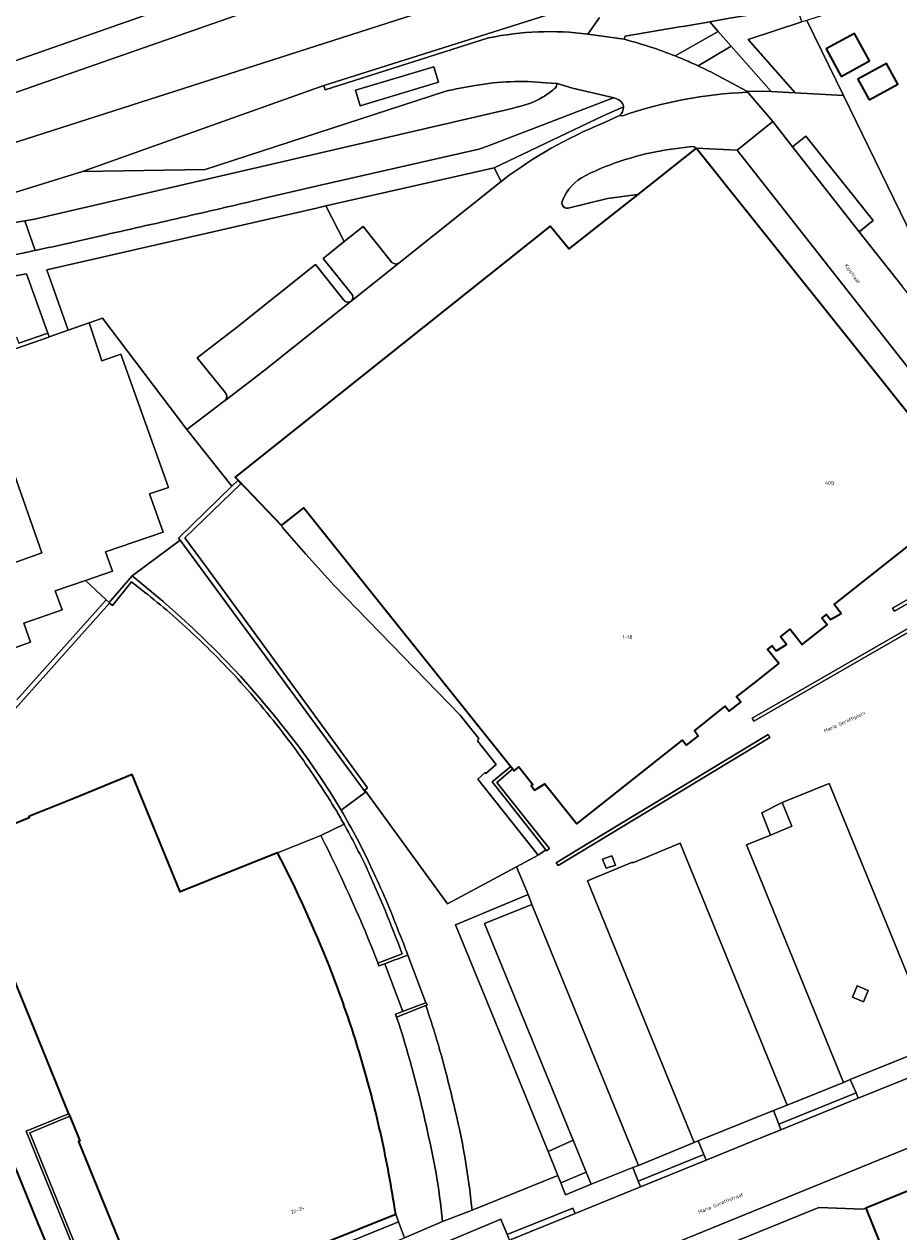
# Model space of a CAD drawing. Header units: metres. Extents: x 197700 to 204338, y 317132 to 325229.
# Tile 687 of 1056: x 202811 to 202897, y 318963 to 319083. Entities that reach past the tile are written whole.
import ezdxf
from ezdxf.enums import TextEntityAlignment as Align

# ---------------------------------------------------------------- set-up
doc = ezdxf.new("R2010")
doc.units = ezdxf.units.M
for name, color, linetype, lineweight in [('B-WE-GR-BEPLANTING_CULTUUR_BODEMBEDEKKER-GV', 90, 'Continuous', 18), ('B-WE-GR-BEPLANTING_CULTUUR_HEESTERS-GV', 90, 'Continuous', 18), ('B-WE-GR-GRAS-GV', 60, 'Continuous', 13), ('B-WE-GW-TALUD_KRUIN-G', 90, 'Continuous', 18), ('B-WE-IE-TERREINAFSCHEIDING_KUNSTMATIG_HEKWERK-G', 20, 'IE-TERREINAFSCHEIDING-KUNSTMATIG', 18), ('B-WE-IE-TERREINAFSCHEIDING_KUNSTMATIG_MUUR-GV', 90, 'Continuous', 18), ('B-WE-OG-BEBOUWING-GV', 7, 'Continuous', 35), ('B-WE-OG-BEBOUWING-T18', 10, 'Continuous', 18), ('B-WE-OG-TERREIN_CULTUURSCHEIDING-GV', 7, 'Continuous', 18), ('B-WE-OG-TERREIN_ERF-GV', 7, 'Continuous', 18), ('B-WE-OG-TERREIN_ONBEGROEID-GV', 7, 'Continuous', 18), ('B-WE-OG-TOPOGRAFIE-T18', 10, 'Continuous', 18), ('B-WE-VH-VERHARDING_ASFALT-GV', 252, 'Continuous', 18), ('B-WE-VH-VERHARDING_BEDRIJFSVLOERPLAAT-GV', 252, 'Continuous', 18), ('B-WE-VH-VERHARDING_BETON-GV', 252, 'Continuous', 18), ('B-WE-VH-VERHARDING_BETONSTRAATSTEEN-GV', 252, 'Continuous', 18), ('B-WE-VH-VERHARDING_GESLOTEN-GV', 252, 'Continuous', 18), ('B-WE-VH-VERHARDING_OPEN-GV', 252, 'Continuous', 18), ('B-WE-VH-VERHARDING_STRAATBAKSTEEN-GV', 252, 'Continuous', 18), ('B-WE-VH-VERHARDING_TEGEL-GV', 252, 'Continuous', 18)]:
    doc.layers.add(name, color=color, linetype=linetype, lineweight=lineweight)
doc.styles.add('NLCS-ISO-M200-T18', font='NLCS-ISO.ttf', dxfattribs={"height": 0.36})
doc.linetypes.add('IE-TERREINAFSCHEIDING-KUNSTMATIG', pattern='A,4,[82,NLCS.SHX,S=0.75,R=90,X=0,Y=0],4,-2', length=10)

msp = doc.modelspace()

# ---------------------------------------------------------------- linework, layer by layer
at = {"layer": 'B-WE-GR-BEPLANTING_CULTUUR_BODEMBEDEKKER-GV'}
for points in [[(202840.552, 319064.513), (202842.384, 319060.971), (202844.243, 319062.455), (202847.09, 319058.899), (202847.452, 319058.733), (202847.792, 319058.84), (202857.941, 319066.926), (202857.229, 319068.298)], [(202859.457, 318999.006), (202861.596, 319000.152), (202855.614, 319007.687), (202856.351, 319008.335), (202856.42, 319008.253), (202857.454, 319009.126), (202855.597, 319011.473), (202855.727, 319011.705), (202854.903, 319012.736), (202853.863, 319014.038), (202841.391, 319026.883), (202838.59, 319030), (202836.256, 319032.645), (202836.172, 319032.836), (202831.867, 319037.318), (202831.833, 319037.284), (202832.136, 319036.97), (202826.584, 319031.608), (202828.733, 319028.707), (202844.675, 319006.817), (202844.439, 319006.601), (202852.605, 318995.337)], [(202865.073, 318971.898), (202856.286, 318993.36), (202860.974, 318995.271), (202860.597, 318996.244), (202853.395, 318993.24), (202857.332, 318983.673), (202862.593, 318970.771)], [(202893.207, 318987.19), (202892.741, 318986.083), (202893.847, 318985.618), (202894.313, 318986.723)], [(202866.371, 318968.708), (202863.85, 318967.667), (202864.327, 318966.489), (202866.855, 318967.517)], [(202843.133, 318961.924), (202843.808, 318960.325), (202848.37, 318962.223), (202847.75, 318963.804), (202847.354, 318963.643)], [(202853.022, 318960.257), (202853.24, 318959.74), (202857.809, 318961.612), (202858.77, 318961.989), (202858.54, 318962.545), (202857.912, 318964.065), (202852.391, 318961.753)]]:
    msp.add_lwpolyline(points, close=True, dxfattribs=at)
for points in [[(202842.366, 319003.209), (202840.066, 319002.098)], [(202845.675, 318989.563), (202845.728, 318989.427), (202848.125, 318990.363)], [(202850.563, 318984.971), (202850.485, 318985.233), (202847.578, 318984.083)], [(202852.132, 318963.829), (202855.047, 318964.969)]]:
    msp.add_lwpolyline(points, dxfattribs=at)
for points in [[(202844.574, 318998.936, 0.0156975), (202842.366, 319003.209)], [(202840.066, 319002.098, -0.013053), (202844.018, 318993.646)], [(202848.125, 318990.363, 0.0178313), (202844.574, 318998.936)], [(202844.018, 318993.646, -0.0094812), (202845.675, 318989.563)], [(202851.954, 318980.479, 0.0121791), (202850.563, 318984.971)], [(202847.578, 318984.083, -0.025861), (202850.337, 318974.061)], [(202853.232, 318975.455, 0.0107609), (202851.954, 318980.479)], [(202855.047, 318964.969, 0.0358685), (202853.232, 318975.455)], [(202850.337, 318974.061, -0.0100295), (202851.45, 318968.78)], [(202851.45, 318968.78, -0.0170053), (202852.132, 318963.829)]]:
    msp.add_lwpolyline(points, format="xyb", dxfattribs=at)
at = {"layer": 'B-WE-GR-BEPLANTING_CULTUUR_HEESTERS-GV'}
for points in [[(202887.059, 319075.736), (202891.852, 319075.457), (202888.224, 319082.907), (202887.723, 319082.745), (202882.421, 319081.026)], [(202885.784, 319005.366), (202883.758, 319004.344), (202884.635, 319002.134), (202886.758, 319003.031)]]:
    msp.add_lwpolyline(points, close=True, dxfattribs=at)
for points in [[(202879.437, 319077.41), (202882.28, 319075.879), (202884.701, 319075.84), (202880.734, 319080.344), (202877.457, 319078.399)], [(202871.466, 319065.648), (202877.271, 319070.253), (202877.075, 319070.372), (202876.821, 319070.412), (202874.814, 319070.152)], [(202866.83, 319067.787), (202866.246, 319067.503)], [(202864.037, 319065.114), (202863.967, 319064.934)], [(202864.566, 319064.302), (202868.467, 319065.249), (202871.466, 319065.648)], [(202871.97, 318936.072), (202872.384, 318936.242), (202866.685, 318950.123), (202895.402, 318961.874), (202894.063, 318965.154), (202893.801, 318965.069), (202889.419, 318965.229), (202863.748, 318954.769)]]:
    msp.add_lwpolyline(points, dxfattribs=at)
for points in [[(202877.457, 319078.399, -0.0129325), (202879.437, 319077.41)], [(202874.814, 319070.152, 0.0716838), (202866.83, 319067.787)], [(202866.246, 319067.503, 0.1800578), (202864.037, 319065.114)], [(202863.967, 319064.934, 0.3667891), (202864.273, 319064.333)], [(202864.273, 319064.333, 0.141631), (202864.566, 319064.302)]]:
    msp.add_lwpolyline(points, format="xyb", dxfattribs=at)
at = {"layer": 'B-WE-GR-GRAS-GV'}
msp.add_lwpolyline([(202806.459, 319054.584), (202806.618, 319053.821), (202806.652, 319053.83), (202806.865, 319052.883), (202808.126, 319050.873), (202809.903, 319051.487), (202810.138, 319050.906), (202813.011, 319051.901), (202810.893, 319057.768), (202797.482, 319055.411), (202784.299, 319050.849), (202734.492, 319033.46), (202736.824, 319026.914), (202749.246, 319031.136), (202749.524, 319030.163), (202749.824, 319030.265), (202749.57, 319030.873), (202749.66, 319030.904), (202748.834, 319032.84)], dxfattribs=at)
at = {"layer": 'B-WE-GW-TALUD_KRUIN-G'}
for points in [[(202842.077, 319004.621), (202844.5, 319006.38), (202844.374, 319006.542)], [(202846.391, 318989.382), (202848.194, 318984.653)]]:
    msp.add_lwpolyline(points, dxfattribs=at)
at = {"layer": 'B-WE-IE-TERREINAFSCHEIDING_KUNSTMATIG_HEKWERK-G'}
msp.add_lwpolyline([(202848.224, 319092.404), (202802.097, 319076.222)], dxfattribs=at)
at = {"layer": 'B-WE-IE-TERREINAFSCHEIDING_KUNSTMATIG_MUUR-GV'}
for points in [[(202844.374, 319006.542), (202844.439, 319006.601), (202844.675, 319006.817), (202828.733, 319028.707), (202826.584, 319031.608), (202832.136, 319036.97), (202831.833, 319037.284), (202831.253, 319036.72), (202825.961, 319031.586), (202826.13, 319031.363)], [(202908.538, 319031.007), (202908.361, 319031.309), (202896.734, 319024.632), (202896.909, 319024.328)], [(202882.984, 319013.442), (202898.699, 319022.493), (202898.526, 319022.794), (202882.811, 319013.742)], [(202865.83, 319000.484), (202884.554, 319011.822), (202884.384, 319012.103), (202865.436, 319000.63), (202863.401, 318999.397), (202863.571, 318999.116)], [(202859.084, 319008.694), (202858.898, 319008.927), (202857.056, 319007.429), (202858.193, 319005.976), (202862.349, 319000.667), (202862.429, 319000.564), (202862.723, 319000.796), (202862.287, 319001.344), (202857.507, 319007.355)], [(202849.535, 318985.166), (202849.143, 318985.016), (202848.584, 318984.802), (202848.194, 318984.653), (202847.479, 318984.379), (202847.578, 318984.083), (202850.485, 318985.233), (202850.614, 318985.284), (202850.501, 318985.536), (202850.463, 318985.521), (202850.092, 318985.379)], [(202818.165, 318952.528), (202818.283, 318952.577), (202818.88, 318952.826), (202819.203, 318952.961), (202819.146, 318953.1), (202819.02, 318953.411), (202817.212, 318957.859), (202811.214, 318972.612), (202815.173, 318974.258), (202815.068, 318974.516), (202810.853, 318972.781), (202818.763, 318953.317), (202817.971, 318952.994)]]:
    msp.add_lwpolyline(points, close=True, dxfattribs=at)
for points in [[(202804.241, 319008.499), (202819.134, 319025.146), (202819.42, 319024.899), (202821.295, 319027.234)], [(202842.077, 319004.621), (202841.528, 319005.528), (202840.987, 319006.394), (202840.046, 319007.84), (202838.883, 319009.532), (202837.851, 319010.941), (202836.636, 319012.519), (202835.34, 319014.131), (202833.927, 319015.814), (202832.132, 319017.85), (202830.725, 319019.357), (202829.529, 319020.58), (202828.548, 319021.541), (202827.416, 319022.613), (202826.256, 319023.679), (202824.428, 319025.29), (202823.277, 319026.264), (202821.354, 319027.826), (202819.076, 319025.196), (202818.786, 319025.448), (202809.92, 319015.537)], [(202848.125, 318990.363), (202845.728, 318989.427), (202845.825, 318989.169), (202846.391, 318989.382), (202846.796, 318989.534), (202847.404, 318989.762), (202847.723, 318989.882), (202848.33, 318990.11), (202848.695, 318990.247)]]:
    msp.add_lwpolyline(points, dxfattribs=at)
for points in [[(202821.295, 319027.234, -0.0208349), (202826.317, 319023.085)], [(202826.317, 319023.085, -0.0237944), (202831.821, 319017.62)], [(202831.821, 319017.62, -0.0235891), (202836.828, 319011.597)], [(202836.828, 319011.597, -0.0154965), (202839.844, 319007.326)], [(202839.844, 319007.326, -0.0134152), (202841.634, 319004.494)], [(202841.634, 319004.494, -0.0050351), (202842.366, 319003.209)], [(202845.099, 318998.838, 0.0250248), (202842.077, 319004.621)], [(202842.366, 319003.209, -0.0156975), (202844.574, 318998.936)], [(202844.574, 318998.936, -0.0178313), (202848.125, 318990.363)], [(202847.776, 318992.582, 0.0197402), (202845.099, 318998.838)], [(202848.695, 318990.247, 0.0037753), (202847.776, 318992.582)]]:
    msp.add_lwpolyline(points, format="xyb", dxfattribs=at)
at = {"layer": 'B-WE-OG-BEBOUWING-GV'}
for points in [[(202891.633, 319077.346), (202894.445, 319078.879), (202892.957, 319081.604), (202890.146, 319080.071)], [(202894.395, 319075.022), (202897.243, 319076.578), (202896.126, 319078.621), (202893.278, 319077.065)], [(202877.271, 319070.253), (202871.466, 319065.648), (202864.654, 319060.244), (202862.804, 319062.516), (202831.585, 319037.611), (202831.867, 319037.318), (202836.172, 319032.836), (202838.374, 319034.597), (202858.898, 319008.927), (202859.084, 319008.694), (202859.223, 319008.521), (202859.691, 319008.895), (202861.071, 319007.169), (202860.917, 319007.042), (202861.224, 319006.605), (202862.261, 319007.209), (202865.433, 319003.249), (202875.896, 319011.552), (202876.294, 319011.038), (202876.893, 319011.502), (202877.457, 319011.95), (202877.086, 319012.466), (202880.129, 319014.921), (202880.536, 319014.414), (202881.675, 319015.328), (202881.268, 319015.835), (202883.319, 319017.434), (202885.449, 319019.159), (202884.328, 319020.542), (202884.787, 319020.914), (202885.184, 319020.406), (202886.225, 319021.025), (202885.631, 319021.778), (202886.585, 319022.539), (202887.783, 319021.038), (202890.237, 319022.996), (202889.725, 319023.637), (202890.194, 319024.011), (202890.563, 319023.523), (202891.631, 319024.12), (202890.943, 319024.983), (202896.46, 319029.351), (202904.704, 319035.878)], [(202895.402, 318961.874), (202901.105, 318948.008), (202901.215, 318947.746), (202905.826, 318949.679), (202909.463, 318951.204), (202907.181, 318956.961), (202907.393, 318957.041), (202902.663, 318968.659), (202894.063, 318965.154)]]:
    msp.add_lwpolyline(points, close=True, dxfattribs=at)
for points in [[(202835.784, 319000.384), (202831.87, 318998.81), (202826.136, 318996.503), (202821.381, 319008.139), (202815.741, 319005.842), (202811.131, 319003.965), (202811.172, 319003.848), (202804.258, 319001.024), (202804.296, 319000.932), (202815.068, 318974.516), (202815.173, 318974.258), (202816.17, 318971.813), (202816.048, 318971.765), (202821.081, 318959.432), (202822.87, 318955.048), (202823.006, 318954.716), (202823.065, 318954.572)], [(202814.449, 318957.779), (202812.249, 318963.169), (202812.127, 318963.469), (202809.868, 318969.005)], [(202823.065, 318954.572), (202823.639, 318954.806), (202829.391, 318957.146), (202835.938, 318959.811), (202837.238, 318960.34), (202838.007, 318960.647), (202837.986, 318960.753), (202840.477, 318961.749), (202847.051, 318964.377), (202847.48, 318964.548)]]:
    msp.add_lwpolyline(points, dxfattribs=at)
for points in [[(202840.943, 318989.043, 0.0240457), (202835.784, 319000.384)], [(202843, 318983.356, 0.0136043), (202840.943, 318989.043)], [(202845.198, 318975.869, 0.0173936), (202843, 318983.356)], [(202846.808, 318968.531, 0.016921), (202845.198, 318975.869)], [(202847.48, 318964.548, 0.0085883), (202846.808, 318968.531)]]:
    msp.add_lwpolyline(points, format="xyb", dxfattribs=at)
at = {"layer": 'B-WE-OG-TERREIN_CULTUURSCHEIDING-GV'}
msp.add_lwpolyline([(202848.224, 319092.404), (202802.097, 319076.222), (202799.957, 319075.59), (202800.292, 319073.647), (202800.986, 319072.7), (202806.653, 319074.68), (202861.843, 319093.964), (202861.624, 319095.035), (202861.466, 319095.339), (202852.654, 319097.57), (202853.737, 319094.361), (202848.671, 319092.563)], close=True, dxfattribs=at)
for points in [[(202871.64, 319085.467), (202872.527, 319085.626), (202872.227, 319086.558), (202867.893, 319085.182), (202840.376, 319076.446), (202840.492, 319076.028), (202856.687, 319081.164)], [(202866.534, 319081.548), (202867.665, 319083.187)], [(202852.354, 319075.848), (202828.592, 319068.119), (202816.448, 319067.926)], [(202863.494, 319076.657), (202862.377, 319076.719)], [(202816.448, 319067.926), (202816.447, 319067.926), (202809.745, 319065.832), (202796.389, 319061.659), (202715.087, 319033.218), (202715.728, 319031.813), (202731.279, 319037.816), (202790.063, 319058.416), (202794.944, 319060.009), (202799.929, 319061.241), (202810.718, 319063.046), (202811.693, 319063.209), (202857.301, 319073.78)], [(202843.136, 319055.775), (202840.304, 319059.31), (202842.384, 319060.971), (202840.552, 319064.513), (202839.623, 319064.302), (202812.896, 319058.163), (202815.023, 319052.178), (202817.102, 319052.912), (202818.418, 319053.376), (202826.797, 319042.36), (202828.694, 319043.796), (202830.502, 319045.179), (202830.566, 319045.229)], [(202830.599, 319045.966), (202827.808, 319049.435), (202831.682, 319052.43), (202839.53, 319058.698), (202842.353, 319055.166)], [(202843.059, 319055.071), (202843.062, 319055.074)], [(202821.295, 319027.234), (202819.42, 319024.899), (202819.134, 319025.146), (202804.241, 319008.499), (202801.678, 319005.532)], [(202796.038, 318999.28), (202794.069, 318997.1), (202798.172, 318998.772), (202798.285, 318998.493), (202804.296, 319000.932), (202804.258, 319001.024), (202811.172, 319003.848), (202811.131, 319003.965), (202815.741, 319005.842), (202821.381, 319008.139), (202826.136, 318996.503), (202831.87, 318998.81), (202835.784, 319000.384), (202840.066, 319002.098), (202842.366, 319003.209)]]:
    msp.add_lwpolyline(points, dxfattribs=at)
for points in [[(202856.687, 319081.164, -0.0828884), (202866.534, 319081.548)], [(202855.372, 319076.461, 0.0228619), (202852.354, 319075.848)], [(202862.377, 319076.719, 0.0668397), (202855.372, 319076.461)], [(202862.225, 319075.395, 0.0429293), (202863.314, 319076.218)], [(202863.314, 319076.218, 0.0688964), (202863.494, 319076.657)], [(202857.301, 319073.78, 0.0276253), (202860.746, 319074.661)], [(202860.746, 319074.661, 0.0436058), (202862.225, 319075.395)], [(202843.062, 319055.074, 0.4115412), (202843.136, 319055.775)], [(202842.353, 319055.166, 0.4199486), (202843.059, 319055.071)], [(202830.566, 319045.229, 0.4218092), (202830.599, 319045.966)], [(202826.317, 319023.085, 0.0208349), (202821.295, 319027.234)], [(202831.821, 319017.62, 0.0237944), (202826.317, 319023.085)], [(202836.828, 319011.597, 0.0235891), (202831.821, 319017.62)], [(202839.844, 319007.326, 0.0154965), (202836.828, 319011.597)], [(202841.634, 319004.494, 0.0134152), (202839.844, 319007.326)], [(202842.366, 319003.209, 0.0050351), (202841.634, 319004.494)]]:
    msp.add_lwpolyline(points, format="xyb", dxfattribs=at)
at = {"layer": 'B-WE-OG-TERREIN_ERF-GV'}
for points in [[(202802.097, 319076.222), (202848.224, 319092.404), (202845.705, 319092.774), (202843.278, 319093.131), (202842.78, 319093.237), (202839.882, 319093.855), (202836.984, 319094.473), (202837.133, 319095.366), (202837.957, 319100.295), (202838.017, 319100.285), (202831.768, 319104.789), (202831.527, 319104.475), (202830.346, 319103.55), (202835.121, 319097.609), (202827.841, 319091.757), (202823.901, 319088.63), (202821.485, 319086.688), (202818.37, 319090.564), (202817.008, 319092.258), (202816.869, 319092.432), (202810.045, 319087.08)], [(202801.938, 319047.624), (202813.103, 319051.514), (202813.139, 319051.526), (202813.011, 319051.901), (202810.138, 319050.906)], [(202806.787, 319028.095), (202812.422, 319030.136), (202806.418, 319047.106)]]:
    msp.add_lwpolyline(points, dxfattribs=at)
for points in [[(202913.925, 319076.294), (202904.387, 319088.167), (202904.173, 319088.097), (202894.684, 319085.001), (202888.224, 319082.907), (202891.852, 319075.457), (202898.721, 319061.352), (202899.006, 319061.448), (202900.384, 319059.551), (202900.951, 319058.787), (202904.892, 319061.864), (202908.112, 319064.378), (202909.625, 319062.575), (202915.821, 319067.328), (202915.52, 319067.687), (202914.133, 319066.623), (202912.174, 319069.177), (202909.386, 319072.812)], [(202891.633, 319077.346), (202890.146, 319080.071), (202892.957, 319081.604), (202894.445, 319078.879)], [(202894.395, 319075.022), (202893.278, 319077.065), (202896.126, 319078.621), (202897.243, 319076.578)], [(202819.076, 319025.196), (202821.354, 319027.826), (202826.13, 319031.363), (202825.961, 319031.586), (202831.253, 319036.72), (202826.797, 319042.36), (202818.418, 319053.376), (202817.102, 319052.912), (202818.374, 319049.148), (202820.247, 319049.818), (202824.971, 319036.587), (202823.095, 319035.971), (202824.43, 319032.176), (202818.733, 319030.233), (202819.412, 319028.31), (202816.737, 319027.392), (202818.786, 319025.448)]]:
    msp.add_lwpolyline(points, close=True, dxfattribs=at)
at = {"layer": 'B-WE-OG-TERREIN_ONBEGROEID-GV'}
msp.add_lwpolyline([(202868.355, 318998.861), (202869.261, 318999.167), (202868.893, 319000.087), (202867.992, 318999.749)], close=True, dxfattribs=at)
at = {"layer": 'B-WE-VH-VERHARDING_ASFALT-GV'}
for points in [[(202955.001, 319125.625), (202912.108, 319110.607), (202877.224, 319098.391), (202874.915, 319097.582), (202868.998, 319095.51), (202865.13, 319094.156), (202862.142, 319093.156), (202861.843, 319093.964), (202806.653, 319074.68), (202808.187, 319070.29), (202865.697, 319088.786), (202865.367, 319089.774)], [(202865.745, 319088.644), (202865.697, 319088.786), (202808.187, 319070.29), (202809.745, 319065.832), (202816.447, 319067.926), (202816.448, 319067.926), (202840.376, 319076.446), (202867.893, 319085.182), (202872.227, 319086.558), (202874.004, 319087.122), (202875.603, 319087.63), (202903.198, 319096.391), (202905.656, 319097.172), (202911.075, 319098.892), (202914.601, 319100.076), (202917.528, 319101.067), (202942.635, 319109.895), (202943.348, 319110.142), (202944.082, 319110.32), (202945.622, 319110.464), (202947.162, 319110.305), (202947.474, 319110.234), (202947.783, 319110.152)], [(202867.665, 319083.187), (202866.534, 319081.548), (202870.121, 319081.029), (202870.232, 319081.353), (202875.624, 319082.254), (202876.16, 319082.344), (202878.611, 319082.754), (202880.569, 319083.138), (202885.616, 319083.907), (202887.179, 319084.435), (202915.999, 319093.891), (202949.396, 319105.327)], [(202856.687, 319081.164), (202840.492, 319076.028), (202840.376, 319076.446), (202816.448, 319067.926), (202828.592, 319068.119), (202852.354, 319075.848)], [(202870.121, 319081.029), (202866.534, 319081.548)], [(202877.457, 319078.399), (202877.453, 319078.401)], [(202882.289, 319075.778), (202882.28, 319075.879), (202879.437, 319077.41)], [(202862.377, 319076.719), (202863.494, 319076.657), (202865.005, 319076.2), (202869.124, 319075.216)], [(202869.124, 319075.216), (202865.005, 319076.2), (202863.494, 319076.657)], [(202839.169, 319066.36), (202840.026, 319066.582), (202855.728, 319070.125), (202856.118, 319070.258), (202857.017, 319070.589), (202868.72, 319075.08)], [(202857.301, 319073.78), (202811.693, 319063.209), (202810.718, 319063.046), (202811.749, 319060.095)], [(202869.66, 319073.46), (202869.988, 319073.446)], [(202834.303, 319065.233), (202839.169, 319066.36)], [(202811.749, 319060.095), (202810.718, 319063.046), (202799.929, 319061.241), (202794.944, 319060.009), (202790.063, 319058.416), (202731.279, 319037.816), (202715.728, 319031.813)], [(202931.618, 318991.631), (202926.181, 318989.415), (202924.906, 318988.896), (202917.872, 318986.034), (202908.751, 318982.323), (202901.833, 318979.509), (202893.327, 318976.048), (202892.58, 318975.744), (202885.661, 318972.929), (202882.781, 318971.757), (202878.262, 318969.918), (202871.73, 318967.26), (202865.263, 318964.629), (202858.914, 318962.046)], [(202809.85, 318942.083), (202812.326, 318936.035), (202917.089, 318978.788), (202932.06, 318984.853)]]:
    msp.add_lwpolyline(points, dxfattribs=at)
for points in [[(202866.534, 319081.548, 0.0828884), (202856.687, 319081.164)], [(202875.19, 319079.377, 0.0317383), (202870.121, 319081.029)], [(202876.636, 319078.771, 0.0094121), (202875.19, 319079.377)], [(202877.453, 319078.401, 0.0054426), (202876.636, 319078.771)], [(202879.437, 319077.41, 0.0129325), (202877.457, 319078.399)], [(202852.354, 319075.848, -0.0228619), (202855.372, 319076.461)], [(202855.372, 319076.461, -0.0668397), (202862.377, 319076.719)], [(202863.314, 319076.218, -0.0429293), (202862.225, 319075.395)], [(202863.494, 319076.657, -0.0688964), (202863.314, 319076.218)], [(202869.988, 319073.446, -0.0725724), (202882.289, 319075.778)], [(202860.746, 319074.661, -0.0276253), (202857.301, 319073.78)], [(202862.225, 319075.395, -0.0436058), (202860.746, 319074.661)], [(202868.72, 319075.08, -0.1587569), (202869.124, 319075.216)], [(202869.124, 319075.216, -0.1749333), (202869.977, 319074.666)], [(202869.977, 319074.666, -0.0954371), (202870.052, 319074.344)], [(202870.052, 319074.344, -0.2398152), (202869.66, 319073.46)], [(202826.738, 319063.472, 0.0012161), (202834.303, 319065.233)], [(202818.718, 319061.648, 0.0007113), (202826.738, 319063.472)], [(202811.749, 319060.095, 0.0047854), (202818.718, 319061.648)], [(202809.813, 319059.689, 0.0011971), (202811.749, 319060.095)]]:
    msp.add_lwpolyline(points, format="xyb", dxfattribs=at)
for points in [[(202851.267, 319078.294), (202851.714, 319076.775), (202843.966, 319074.445), (202843.508, 319075.99)], [(202893.423, 319061.955), (202886.823, 319070.357), (202884.85, 319072.87), (202881.331, 319070.045), (202922.477, 319017.632), (202925.986, 319013.162), (202929.553, 319015.953), (202925.432, 319021.2), (202917.977, 319030.692), (202911.861, 319038.478), (202897.665, 319056.553)]]:
    msp.add_lwpolyline(points, close=True, dxfattribs=at)
at = {"layer": 'B-WE-VH-VERHARDING_BEDRIJFSVLOERPLAAT-GV'}
for points in [[(202805.712, 319019.273), (202811.303, 319021.263), (202810.64, 319023.138), (202814.432, 319024.469), (202813.727, 319026.36), (202816.737, 319027.392), (202819.412, 319028.31), (202818.733, 319030.233), (202824.43, 319032.176), (202823.095, 319035.971), (202824.971, 319036.587), (202820.247, 319049.818), (202818.374, 319049.148), (202817.102, 319052.912), (202815.023, 319052.178), (202813.139, 319051.526), (202813.103, 319051.514), (202801.938, 319047.624)], [(202806.418, 319047.106), (202812.422, 319030.136), (202806.787, 319028.095)]]:
    msp.add_lwpolyline(points, dxfattribs=at)
for points in [[(202844.374, 319006.542), (202826.13, 319031.363), (202821.354, 319027.826), (202823.277, 319026.264), (202824.428, 319025.29), (202826.256, 319023.679), (202827.416, 319022.613), (202828.548, 319021.541), (202829.529, 319020.58), (202830.725, 319019.357), (202832.132, 319017.85), (202833.927, 319015.814), (202835.34, 319014.131), (202836.636, 319012.519), (202837.851, 319010.941), (202838.883, 319009.532), (202840.046, 319007.84), (202840.987, 319006.394), (202841.528, 319005.528), (202842.077, 319004.621), (202844.5, 319006.38)], [(202849.143, 318985.016), (202849.535, 318985.166), (202850.092, 318985.379), (202850.463, 318985.521), (202848.695, 318990.247), (202848.33, 318990.11), (202847.723, 318989.882), (202847.404, 318989.762), (202846.796, 318989.534), (202846.391, 318989.382), (202848.194, 318984.653), (202848.584, 318984.802)]]:
    msp.add_lwpolyline(points, close=True, dxfattribs=at)
at = {"layer": 'B-WE-VH-VERHARDING_BETON-GV'}
for points in [[(202870.052, 319074.344), (202868.03, 319073.446), (202857.229, 319068.298), (202857.941, 319066.926), (202858.744, 319067.566)], [(202868.611, 319072.964), (202869.66, 319073.46)]]:
    msp.add_lwpolyline(points, dxfattribs=at)
for points in [[(202869.66, 319073.46, 0.2398152), (202870.052, 319074.344)], [(202858.744, 319067.566, -0.0605996), (202868.611, 319072.964)]]:
    msp.add_lwpolyline(points, format="xyb", dxfattribs=at)
msp.add_lwpolyline([(202819.203, 318952.961), (202823.065, 318954.572), (202823.006, 318954.716), (202822.87, 318955.048), (202821.081, 318959.432), (202816.048, 318971.765), (202816.17, 318971.813), (202815.173, 318974.258), (202811.214, 318972.612), (202817.212, 318957.859), (202819.02, 318953.411), (202819.146, 318953.1)], close=True, dxfattribs=at)
at = {"layer": 'B-WE-VH-VERHARDING_BETONSTRAATSTEEN-GV'}
for points in [[(202876.16, 319082.344), (202875.624, 319082.254), (202870.232, 319081.353), (202870.121, 319081.029)], [(202875.19, 319079.377), (202879.457, 319081.794), (202878.611, 319082.754), (202876.16, 319082.344)], [(202874.814, 319070.152), (202876.821, 319070.412), (202877.075, 319070.372), (202877.271, 319070.253), (202881.331, 319070.045), (202884.85, 319072.87), (202882.28, 319075.879), (202882.289, 319075.778)], [(202898.721, 319061.352), (202891.852, 319075.457), (202887.059, 319075.736), (202884.701, 319075.84), (202882.28, 319075.879), (202884.85, 319072.87), (202886.823, 319070.357), (202888.136, 319071.436), (202894.819, 319063.079), (202893.423, 319061.955), (202897.665, 319056.553)], [(202869.988, 319073.446), (202869.66, 319073.46), (202868.611, 319072.964)], [(202858.744, 319067.566), (202857.941, 319066.926), (202847.792, 319058.84)], [(202866.246, 319067.503), (202866.83, 319067.787)], [(202847.792, 319058.84), (202843.062, 319055.074), (202843.059, 319055.071), (202834.411, 319048.177), (202830.566, 319045.229), (202830.502, 319045.179), (202828.694, 319043.796), (202826.797, 319042.36), (202831.253, 319036.72), (202831.833, 319037.284), (202831.867, 319037.318), (202831.585, 319037.611), (202862.804, 319062.516), (202864.654, 319060.244), (202871.466, 319065.648), (202868.467, 319065.249), (202864.566, 319064.302)], [(202863.967, 319064.934), (202864.037, 319065.114)], [(202843.062, 319055.074), (202847.792, 319058.84), (202847.452, 319058.733), (202847.09, 319058.899), (202844.243, 319062.455), (202842.384, 319060.971), (202840.304, 319059.31), (202843.136, 319055.775)], [(202842.353, 319055.166), (202839.53, 319058.698), (202831.682, 319052.43), (202827.808, 319049.435), (202830.599, 319045.966)], [(202830.566, 319045.229), (202834.411, 319048.177), (202843.059, 319055.071)]]:
    msp.add_lwpolyline(points, dxfattribs=at)
for points in [[(202870.121, 319081.029, -0.0317383), (202875.19, 319079.377)], [(202882.289, 319075.778, 0.0725724), (202869.988, 319073.446)], [(202868.611, 319072.964, 0.0605996), (202858.744, 319067.566)], [(202866.83, 319067.787, -0.0716838), (202874.814, 319070.152)], [(202864.037, 319065.114, -0.1800578), (202866.246, 319067.503)], [(202864.273, 319064.333, -0.3667891), (202863.967, 319064.934)], [(202864.566, 319064.302, -0.141631), (202864.273, 319064.333)], [(202843.136, 319055.775, -0.4115412), (202843.062, 319055.074)], [(202843.059, 319055.071, -0.4199486), (202842.353, 319055.166)], [(202830.599, 319045.966, -0.4218092), (202830.566, 319045.229)]]:
    msp.add_lwpolyline(points, format="xyb", dxfattribs=at)
for points in [[(202851.267, 319078.294), (202843.508, 319075.99), (202843.966, 319074.445), (202851.714, 319076.775)], [(202886.823, 319070.357), (202893.423, 319061.955), (202894.819, 319063.079), (202888.136, 319071.436)], [(202908.361, 319031.309), (202908.538, 319031.007), (202918.211, 319018.561), (202919.154, 319016.232), (202922.477, 319017.632), (202881.331, 319070.045), (202877.271, 319070.253), (202904.704, 319035.878)], [(202901.059, 318981.36), (202890.437, 319007.268), (202885.784, 319005.366), (202886.758, 319003.031), (202884.635, 319002.134), (202882.247, 319001.184), (202891.858, 318977.623), (202892.531, 318977.897)], [(202884.93, 318974.83), (202886.274, 318975.374), (202875.66, 319001.324), (202870.988, 318999.4), (202870.945, 318999.452), (202866.477, 318997.619), (202877.059, 318971.67), (202877.453, 318971.826)], [(202865.073, 318971.898), (202866.371, 318968.708), (202866.855, 318967.517), (202870.981, 318969.176), (202871.544, 318969.394), (202860.974, 318995.271), (202856.286, 318993.36)], [(202893.207, 318987.19), (202894.313, 318986.723), (202893.847, 318985.618), (202892.741, 318986.083)], [(202891.858, 318977.623), (202886.274, 318975.374), (202884.93, 318974.83), (202885.453, 318973.474), (202893.106, 318976.579), (202892.531, 318977.897)], [(202885.661, 318972.929), (202892.58, 318975.744), (202893.327, 318976.048), (202893.106, 318976.579), (202885.453, 318973.474)], [(202871.515, 318967.813), (202878.036, 318970.466), (202877.453, 318971.826), (202877.059, 318971.67), (202871.544, 318969.394), (202870.981, 318969.176)], [(202871.515, 318967.813), (202871.73, 318967.26), (202878.262, 318969.918), (202878.036, 318970.466)], [(202858.914, 318962.046), (202865.263, 318964.629), (202865.039, 318965.168), (202858.54, 318962.545), (202858.77, 318961.989)]]:
    msp.add_lwpolyline(points, close=True, dxfattribs=at)
at = {"layer": 'B-WE-VH-VERHARDING_GESLOTEN-GV'}
msp.add_lwpolyline([(202858.193, 319005.976), (202857.056, 319007.429), (202858.898, 319008.927), (202838.374, 319034.597), (202836.172, 319032.836), (202836.256, 319032.645), (202838.59, 319030), (202841.391, 319026.883), (202853.863, 319014.038), (202854.903, 319012.736), (202855.727, 319011.705), (202855.597, 319011.473), (202857.454, 319009.126), (202856.42, 319008.253), (202856.351, 319008.335), (202855.614, 319007.687), (202861.596, 319000.152), (202861.637, 319000.174), (202861.712, 319000.228), (202862.349, 319000.667)], close=True, dxfattribs=at)
at = {"layer": 'B-WE-VH-VERHARDING_OPEN-GV'}
msp.add_lwpolyline([(202887.179, 319084.435), (202885.616, 319083.907), (202880.569, 319083.138), (202878.611, 319082.754), (202879.457, 319081.794), (202880.734, 319080.344), (202884.701, 319075.84), (202887.059, 319075.736), (202882.421, 319081.026), (202887.723, 319082.745)], close=True, dxfattribs=at)
msp.add_lwpolyline([(202809.92, 319015.537), (202818.786, 319025.448), (202816.737, 319027.392), (202813.727, 319026.36), (202814.432, 319024.469), (202810.64, 319023.138), (202811.303, 319021.263), (202805.712, 319019.273)], dxfattribs=at)
at = {"layer": 'B-WE-VH-VERHARDING_STRAATBAKSTEEN-GV'}
for points in [[(202844.439, 319006.601), (202844.374, 319006.542), (202844.5, 319006.38), (202842.077, 319004.621)], [(202855.047, 318964.969), (202863.559, 318968.385), (202862.593, 318970.771), (202857.332, 318983.673), (202853.395, 318993.24), (202860.597, 318996.244), (202859.457, 318999.006), (202852.605, 318995.337), (202844.439, 319006.601)], [(202840.066, 319002.098), (202835.784, 319000.384)], [(202848.194, 318984.653), (202846.391, 318989.382), (202845.825, 318989.169), (202845.728, 318989.427), (202845.675, 318989.563)], [(202848.695, 318990.247), (202850.463, 318985.521), (202850.501, 318985.536), (202850.614, 318985.284), (202850.485, 318985.233), (202850.563, 318984.971)], [(202847.578, 318984.083), (202847.479, 318984.379), (202848.194, 318984.653)], [(202847.48, 318964.548), (202847.75, 318963.804), (202848.37, 318962.223), (202852.132, 318963.829)]]:
    msp.add_lwpolyline(points, dxfattribs=at)
for points in [[(202842.077, 319004.621, -0.0250248), (202845.099, 318998.838)], [(202844.018, 318993.646, 0.013053), (202840.066, 319002.098)], [(202835.784, 319000.384, -0.0240457), (202840.943, 318989.043)], [(202845.099, 318998.838, -0.0197402), (202847.776, 318992.582)], [(202845.675, 318989.563, 0.0094812), (202844.018, 318993.646)], [(202847.776, 318992.582, -0.0037753), (202848.695, 318990.247)], [(202840.943, 318989.043, -0.0136043), (202843, 318983.356)], [(202850.563, 318984.971, -0.0121791), (202851.954, 318980.479)], [(202850.337, 318974.061, 0.025861), (202847.578, 318984.083)], [(202843, 318983.356, -0.0173936), (202845.198, 318975.869)], [(202851.954, 318980.479, -0.0107609), (202853.232, 318975.455)], [(202845.198, 318975.869, -0.016921), (202846.808, 318968.531)], [(202853.232, 318975.455, -0.0358685), (202855.047, 318964.969)], [(202851.45, 318968.78, 0.0100295), (202850.337, 318974.061)], [(202846.808, 318968.531, -0.0085883), (202847.48, 318964.548)], [(202852.132, 318963.829, 0.0170053), (202851.45, 318968.78)]]:
    msp.add_lwpolyline(points, format="xyb", dxfattribs=at)
at = {"layer": 'B-WE-VH-VERHARDING_TEGEL-GV'}
for points in [[(202877.453, 319078.401), (202877.457, 319078.399), (202880.734, 319080.344), (202879.457, 319081.794), (202875.19, 319079.377)], [(202868.72, 319075.08), (202857.017, 319070.589), (202856.118, 319070.258), (202855.728, 319070.125), (202840.026, 319066.582), (202839.169, 319066.36), (202834.303, 319065.233)], [(202797.482, 319055.411), (202810.893, 319057.768), (202813.011, 319051.901), (202813.139, 319051.526), (202815.023, 319052.178), (202812.896, 319058.163), (202839.623, 319064.302), (202840.552, 319064.513), (202857.229, 319068.298), (202868.03, 319073.446), (202870.052, 319074.344)], [(202904.704, 319035.878), (202896.46, 319029.351), (202890.943, 319024.983), (202891.631, 319024.12), (202890.563, 319023.523), (202890.194, 319024.011), (202889.725, 319023.637), (202890.237, 319022.996), (202887.783, 319021.038), (202886.585, 319022.539), (202885.631, 319021.778), (202886.225, 319021.025), (202885.184, 319020.406), (202884.787, 319020.914), (202884.328, 319020.542), (202885.449, 319019.159), (202883.319, 319017.434), (202881.268, 319015.835), (202881.675, 319015.328), (202880.536, 319014.414), (202880.129, 319014.921), (202877.086, 319012.466), (202877.457, 319011.95), (202876.893, 319011.502), (202876.294, 319011.038), (202875.896, 319011.552), (202865.433, 319003.249), (202862.261, 319007.209), (202861.224, 319006.605), (202860.917, 319007.042), (202861.071, 319007.169), (202859.691, 319008.895), (202859.223, 319008.521), (202859.084, 319008.694), (202857.507, 319007.355), (202862.287, 319001.344), (202862.723, 319000.796), (202862.429, 319000.564), (202862.349, 319000.667), (202861.712, 319000.228), (202861.637, 319000.174), (202861.596, 319000.152), (202859.457, 318999.006), (202860.597, 318996.244), (202860.974, 318995.271), (202871.544, 318969.394), (202877.059, 318971.67), (202866.477, 318997.619), (202870.945, 318999.452), (202870.988, 318999.4), (202875.66, 319001.324), (202886.274, 318975.374), (202891.858, 318977.623), (202882.247, 319001.184), (202884.635, 319002.134), (202883.758, 319004.344), (202885.784, 319005.366), (202890.437, 319007.268), (202901.059, 318981.36)], [(202908.538, 319031.007), (202896.909, 319024.328), (202896.734, 319024.632), (202908.361, 319031.309)], [(202852.391, 318961.753), (202857.912, 318964.065), (202858.54, 318962.545), (202865.039, 318965.168), (202865.263, 318964.629), (202871.73, 318967.26), (202871.515, 318967.813), (202870.981, 318969.176), (202866.855, 318967.517), (202864.327, 318966.489), (202863.85, 318967.667), (202863.559, 318968.385), (202855.047, 318964.969), (202852.132, 318963.829), (202848.37, 318962.223)], [(202843.133, 318961.924), (202847.354, 318963.643), (202847.75, 318963.804), (202847.48, 318964.548), (202847.051, 318964.377), (202840.477, 318961.749)]]:
    msp.add_lwpolyline(points, dxfattribs=at)
for points in [[(202875.19, 319079.377, -0.0094121), (202876.636, 319078.771)], [(202876.636, 319078.771, -0.0054426), (202877.453, 319078.401)], [(202869.124, 319075.216, 0.1587569), (202868.72, 319075.08)], [(202869.977, 319074.666, 0.1749333), (202869.124, 319075.216)], [(202870.052, 319074.344, 0.0954371), (202869.977, 319074.666)], [(202834.303, 319065.233, -0.0012161), (202826.738, 319063.472)], [(202826.738, 319063.472, -0.0007113), (202818.718, 319061.648)], [(202818.718, 319061.648, -0.0047854), (202811.749, 319060.095)], [(202811.749, 319060.095, -0.0011971), (202809.813, 319059.689)]]:
    msp.add_lwpolyline(points, format="xyb", dxfattribs=at)
for points in [[(202882.984, 319013.442), (202882.811, 319013.742), (202898.526, 319022.794), (202898.699, 319022.493)], [(202865.436, 319000.63), (202884.384, 319012.103), (202884.554, 319011.822), (202865.83, 319000.484), (202863.571, 318999.116), (202863.401, 318999.397)], [(202807.489, 318974.833), (202809.868, 318969.005), (202812.127, 318963.469), (202812.249, 318963.169), (202814.449, 318957.779), (202816.628, 318952.44), (202817.26, 318952.701), (202817.971, 318952.994), (202818.763, 318953.317), (202810.853, 318972.781), (202815.068, 318974.516), (202804.296, 319000.932), (202798.285, 318998.493), (202799.586, 318995.291), (202799.086, 318995.085), (202800.231, 318992.297), (202800.683, 318991.216), (202802.605, 318986.467), (202804.999, 318980.628), (202807.236, 318975.086), (202807.364, 318975.139)], [(202868.355, 318998.861), (202867.992, 318999.749), (202868.893, 319000.087), (202869.261, 318999.167)], [(202863.748, 318954.769), (202889.419, 318965.229), (202893.801, 318965.069), (202894.063, 318965.154), (202902.663, 318968.659), (202918.927, 318975.349), (202922.218, 318976.693), (202927.15, 318978.728), (202932.082, 318980.763), (202932.06, 318984.853), (202917.089, 318978.788), (202812.326, 318936.035), (202813.116, 318934.103), (202817.076, 318935.723), (202818.219, 318936.189), (202833.232, 318942.338), (202834.405, 318942.837), (202849.11, 318948.838), (202850.214, 318949.255), (202859.661, 318953.104)], [(202893.327, 318976.048), (202901.833, 318979.509), (202901.615, 318980.031), (202901.059, 318981.36), (202892.531, 318977.897), (202893.106, 318976.579)], [(202882.781, 318971.757), (202885.661, 318972.929), (202885.453, 318973.474), (202884.93, 318974.83), (202877.453, 318971.826), (202878.036, 318970.466), (202878.262, 318969.918)], [(202866.371, 318968.708), (202865.073, 318971.898), (202862.593, 318970.771), (202863.559, 318968.385), (202863.85, 318967.667)]]:
    msp.add_lwpolyline(points, close=True, dxfattribs=at)

# ---------------------------------------------------------------- texts
at = {"layer": 'B-WE-OG-BEBOUWING-T18', "style": 'NLCS-ISO-M200-T18'}
for s, p in [('40G', (202890.49, 319037.072)), ('1-18', (202870.454, 319021.768))]:
    msp.add_text(s, height=0.36, dxfattribs=at).set_placement(p, align=Align.MIDDLE)
msp.add_text('22-24', height=0.36, rotation=21.8, dxfattribs=at).set_placement((202837.746, 318964.965), align=Align.MIDDLE)
at = {"layer": 'B-WE-OG-TOPOGRAFIE-T18', "style": 'NLCS-ISO-M200-T18'}
for s, rotation, p in [('Kipstraat', 305.6, (202892.707, 319057.765)), ('Maria Gorettiplein', 24.6, (202891.98, 319013.31)), ('Maria Gorettistraat', 22.1, (202879.688, 318965.646))]:
    msp.add_text(s, height=0.36, rotation=rotation, dxfattribs=at).set_placement(p, align=Align.MIDDLE)

doc.saveas('drawing.dxf')
